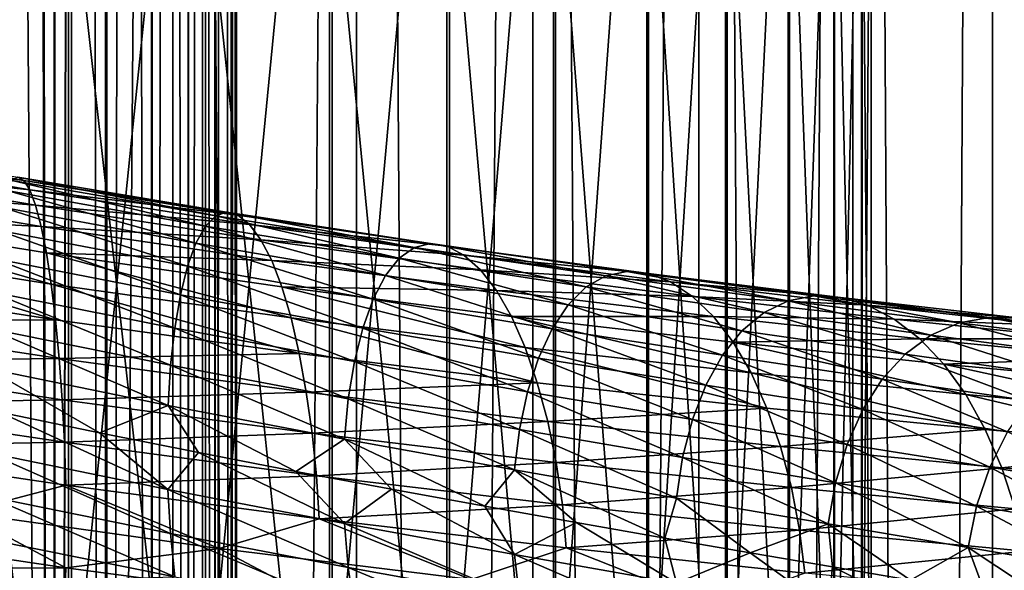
# Model space of a CAD drawing. Header units: metres. Extents: x -44 to 117, y -432 to 89.
# Tile 690 of 1056: x 1.79 to 9.55, y -167.34 to -163. Entities that reach past the tile are written whole.
import ezdxf

# ---------------------------------------------------------------- set-up
doc = ezdxf.new("R2010")
doc.units = ezdxf.units.M
doc.layers.add('solid_125568', color=7, linetype='CONTINUOUS')

msp = doc.modelspace()

# ---------------------------------------------------------------- linework, layer by layer
at = {"layer": 'solid_125568'}
for points in [[(2.474857, -15, 447.525116), (2.48031, -205, 447.530579), (2.063026, -205, 447.172638)], [(2.44949, -21, 447.5), (2.474857, -15, 447.525116), (2.063026, -205, 447.172638)], [(2.44949, -21, 452.5), (2.473318, -205, 452.47644), (2.474878, -15, 452.474854)], [(2.474878, -15, 452.474854), (2.473318, -205, 452.47644), (2.83059, -205, 452.058594)], [(2.474857, -15, 447.525116), (2.83155, -15, 447.942749), (2.48031, -205, 447.530579)], [(2.831564, -15, 452.057251), (2.474878, -15, 452.474854), (2.83059, -205, 452.058594)], [(2.83155, -15, 447.942749), (2.836399, -205, 447.949432), (2.48031, -205, 447.530579)], [(2.831564, -15, 452.057251), (2.83059, -205, 452.058594), (3.118023, -205, 451.589935)], [(2.83155, -15, 447.942749), (3.118521, -15, 448.411041), (2.836399, -205, 447.949432)], [(3.118528, -15, 451.588959), (2.831564, -15, 452.057251), (3.118023, -205, 451.589935)], [(3.118521, -15, 448.411041), (3.122506, -205, 448.418884), (2.836399, -205, 447.949432)], [(3.118528, -15, 451.588959), (3.118023, -205, 451.589935), (3.328528, -205, 451.082092)], [(3.118521, -15, 448.411041), (3.328702, -15, 448.918457), (3.122506, -205, 448.418884)], [(3.328704, -15, 451.081543), (3.118528, -15, 451.588959), (3.328528, -205, 451.082092)], [(3.328702, -15, 448.918457), (3.331574, -205, 448.927338), (3.122506, -205, 448.418884)], [(3.328704, -15, 451.081543), (3.328528, -205, 451.082092), (3.456909, -205, 450.547516)], [(3.328702, -15, 448.918457), (3.456913, -15, 449.452484), (3.331574, -205, 448.927338)], [(3.456913, -15, 450.547485), (3.328704, -15, 451.081543), (3.456909, -205, 450.547516)], [(3.456913, -15, 449.452484), (3.458443, -205, 449.46225), (3.331574, -205, 448.927338)], [(3.456913, -15, 450.547485), (3.456909, -205, 450.547516), (3.5, -205, 450)], [(3.456913, -15, 449.452484), (3.5, -15, 450), (3.458443, -205, 449.46225)], [(3.5, -15, 450), (3.456913, -15, 450.547485), (3.5, -205, 450)], [(3.5, -15, 450), (3.5, -205, 450), (3.458443, -205, 449.46225)], [(2.090868, -21.306822, 447.193176), (2.44949, -21, 447.5), (2.063026, -205, 447.172638)], [(2.44949, -21, 452.5), (2.090868, -21.30682, 452.806824), (2.473318, -205, 452.47644)], [(1.716967, -21.549931, 446.950073), (2.090868, -21.306822, 447.193176), (2.063026, -205, 447.172638)], [(2.090868, -21.30682, 452.806824), (1.716968, -21.549931, 453.049927), (2.055024, -205, 452.83316)], [(2.090868, -21.30682, 452.806824), (2.055024, -205, 452.83316), (2.473318, -205, 452.47644)], [(1.716968, -21.549931, 453.049927), (1.586027, -205, 453.120026), (2.055024, -205, 452.83316)], [(1.716967, -21.549931, 446.950073), (2.063026, -205, 447.172638), (1.594842, -205, 446.884491)], [(2.998006, -312.412567, 241.988663), (2.998006, -117.617592, 207.641052), (1.509208, -117.572006, 207.899582)], [(1.509208, -312.366974, 242.247192), (2.998006, -312.412567, 241.988663), (1.509208, -117.572006, 207.899582)], [(4.446262, -312.487854, 241.561676), (4.446262, -117.692879, 207.214066), (2.998006, -117.617592, 207.641052)], [(2.998006, -312.412567, 241.988663), (4.446262, -312.487854, 241.561676), (2.998006, -117.617592, 207.641052)], [(5.834389, -312.591827, 240.972), (5.834389, -117.79686, 206.62439), (4.446262, -117.692879, 207.214066)], [(4.446262, -312.487854, 241.561676), (5.834389, -312.591827, 240.972), (4.446262, -117.692879, 207.214066)], [(7.143617, -312.723083, 240.2276), (7.143617, -117.928116, 205.87999), (5.834389, -117.79686, 206.62439)], [(5.834389, -312.591827, 240.972), (7.143617, -312.723083, 240.2276), (5.834389, -117.79686, 206.62439)], [(8.356239, -312.879852, 239.338547), (8.356239, -118.084877, 204.990936), (7.143617, -117.928116, 205.87999)], [(7.143617, -312.723083, 240.2276), (8.356239, -312.879852, 239.338547), (7.143617, -117.928116, 205.87999)], [(9.455857, -313.059998, 238.316864), (9.455857, -118.26503, 203.969254), (8.356239, -118.084877, 204.990936)], [(8.356239, -312.879852, 239.338547), (9.455857, -313.059998, 238.316864), (8.356239, -118.084877, 204.990936)], [(10.427602, -313.261108, 237.176392), (10.427602, -118.466125, 202.828781), (9.455857, -118.26503, 203.969254)], [(9.455857, -313.059998, 238.316864), (10.427602, -313.261108, 237.176392), (9.455857, -118.26503, 203.969254)], [(9.455857, -316.158295, 220.745651), (9.455857, -121.363304, 186.398041), (10.427602, -121.162209, 187.538528)], [(10.427602, -315.957184, 221.886139), (9.455857, -316.158295, 220.745651), (10.427602, -121.162209, 187.538528)], [(8.356239, -316.33844, 219.723969), (8.356239, -121.543457, 185.376373), (9.455857, -121.363304, 186.398041)], [(9.455857, -316.158295, 220.745651), (8.356239, -316.33844, 219.723969), (9.455857, -121.363304, 186.398041)], [(7.143617, -316.495209, 218.83493), (7.143617, -121.700218, 184.48732), (8.356239, -121.543457, 185.376373)], [(8.356239, -316.33844, 219.723969), (7.143617, -316.495209, 218.83493), (8.356239, -121.543457, 185.376373)], [(5.834389, -316.626465, 218.09053), (5.834389, -121.831474, 183.74292), (7.143617, -121.700218, 184.48732)], [(7.143617, -316.495209, 218.83493), (5.834389, -316.626465, 218.09053), (7.143617, -121.700218, 184.48732)], [(4.446262, -316.730438, 217.500839), (4.446262, -121.935455, 183.153229), (5.834389, -121.831474, 183.74292)], [(5.834389, -316.626465, 218.09053), (4.446262, -316.730438, 217.500839), (5.834389, -121.831474, 183.74292)], [(2.998006, -316.805725, 217.073853), (2.998006, -122.010742, 182.726242), (4.446262, -121.935455, 183.153229)], [(4.446262, -316.730438, 217.500839), (2.998006, -316.805725, 217.073853), (4.446262, -121.935455, 183.153229)], [(1.509208, -316.851318, 216.815323), (1.509208, -122.056328, 182.467712), (2.998006, -122.010742, 182.726242)], [(2.998006, -316.805725, 217.073853), (1.509208, -316.851318, 216.815323), (2.998006, -122.010742, 182.726242)], [(1.109473, -158.134018, 950.17926), (1.109473, -168.532623, 952.038208), (2.201037, -158.180069, 949.96698)], [(1.109473, -168.532623, 952.038208), (2.201037, -168.567947, 951.823853), (2.201037, -158.180069, 949.96698)], [(2.201037, -158.180069, 949.96698), (2.201037, -168.567947, 951.823853), (3.254865, -158.255966, 949.617126)], [(2.201037, -168.567947, 951.823853), (3.254865, -168.62619, 951.470642), (3.254865, -158.255966, 949.617126)], [(3.254865, -158.255966, 949.617126), (3.254865, -168.62619, 951.470642), (4.252891, -158.360397, 949.135742)], [(3.254865, -168.62619, 951.470642), (4.252891, -168.706284, 950.984619), (4.252891, -158.360397, 949.135742)], [(4.252891, -158.360397, 949.135742), (4.252891, -168.706284, 950.984619), (5.178002, -158.491592, 948.531006)], [(4.252891, -168.706284, 950.984619), (5.178002, -168.806931, 950.374023), (5.178002, -158.491592, 948.531006)], [(5.178002, -158.491592, 948.531006), (5.178002, -168.806931, 950.374023), (6.01434, -158.647278, 947.813354)], [(5.178002, -168.806931, 950.374023), (6.01434, -168.926361, 949.649414), (6.01434, -158.647278, 947.813354)], [(6.01434, -158.647278, 947.813354), (6.01434, -168.926361, 949.649414), (6.747565, -158.824814, 946.994995)], [(6.01434, -168.926361, 949.649414), (6.747565, -169.062561, 948.823242), (6.747565, -158.824814, 946.994995)], [(6.747565, -158.824814, 946.994995), (6.747565, -169.062561, 948.823242), (7.365107, -159.021118, 946.090088)], [(6.747565, -169.062561, 948.823242), (7.365107, -169.21315, 947.909546), (7.365107, -159.021118, 946.090088)], [(7.365107, -159.021118, 946.090088), (7.365107, -169.21315, 947.909546), (7.856378, -159.232864, 945.114014)], [(7.365107, -169.21315, 947.909546), (7.856378, -169.375595, 946.924133), (7.856378, -159.232864, 945.114014)], [(7.856378, -159.232864, 945.114014), (7.856378, -169.375595, 946.924133), (8.212955, -159.45639, 944.083618)], [(7.856378, -169.375595, 946.924133), (8.212955, -169.547058, 945.883789), (8.212955, -159.45639, 944.083618)], [(8.212955, -159.45639, 944.083618), (8.212955, -169.547058, 945.883789), (8.428726, -159.687881, 943.016541)], [(8.212955, -169.547058, 945.883789), (8.428726, -169.724655, 944.806396), (8.428726, -159.687881, 943.016541)], [(8.428726, -159.687881, 943.016541), (8.428726, -169.724655, 944.806396), (8.499991, -159.92337, 941.93103)], [(8.499991, -159.92337, 941.93103), (8.499991, -169.905304, 943.710449), (8.425529, -160.158813, 940.845703)], [(8.428726, -169.724655, 944.806396), (8.499991, -169.905304, 943.710449), (8.499991, -159.92337, 941.93103)], [(8.425529, -160.158813, 940.845703), (8.425529, -170.085922, 942.614685), (8.206614, -160.390182, 939.779236)], [(8.499991, -169.905304, 943.710449), (8.425529, -170.085922, 942.614685), (8.425529, -160.158813, 940.845703)], [(8.206614, -160.390182, 939.779236), (8.206614, -170.263412, 941.537903), (7.847002, -160.613495, 938.749817)], [(8.425529, -170.085922, 942.614685), (8.206614, -170.263412, 941.537903), (8.206614, -160.390182, 939.779236)], [(7.847002, -160.613495, 938.749817), (7.847002, -170.434723, 940.498535), (7.352857, -160.824936, 937.775208)], [(8.206614, -170.263412, 941.537903), (7.847002, -170.434723, 940.498535), (7.847002, -160.613495, 938.749817)], [(7.352857, -160.824936, 937.775208), (7.352857, -170.596924, 939.514526), (6.732651, -161.020874, 936.872009)], [(7.847002, -170.434723, 940.498535), (7.352857, -170.596924, 939.514526), (7.352857, -160.824936, 937.775208)], [(6.732651, -161.020874, 936.872009), (6.732651, -170.747238, 938.6026), (5.997018, -161.197952, 936.055725)], [(7.352857, -170.596924, 939.514526), (6.732651, -170.747238, 938.6026), (6.732651, -161.020874, 936.872009)], [(5.997018, -161.197952, 936.055725), (5.997018, -170.883087, 937.778503), (5.158569, -161.353119, 935.340393)], [(6.732651, -170.747238, 938.6026), (5.997018, -170.883087, 937.778503), (5.997018, -161.197952, 936.055725)], [(5.158569, -161.353119, 935.340393), (5.158569, -171.002121, 937.056274), (4.231679, -161.483765, 934.738281)], [(5.997018, -170.883087, 937.778503), (5.158569, -171.002121, 937.056274), (5.158569, -161.353119, 935.340393)], [(4.231679, -161.483765, 934.738281), (4.231679, -171.102325, 936.448303), (3.232239, -161.58757, 934.259644)], [(5.158569, -171.002121, 937.056274), (4.231679, -171.102325, 936.448303), (4.231679, -161.483765, 934.738281)], [(3.232239, -161.58757, 934.259644), (3.232239, -171.181961, 935.965088), (2.177384, -161.662842, 933.912781)], [(4.231679, -171.102325, 936.448303), (3.232239, -171.181961, 935.965088), (3.232239, -161.58757, 934.259644)], [(2.177384, -161.662842, 933.912781), (2.177384, -171.239716, 935.614868), (1.085199, -161.708191, 933.703552)], [(3.232239, -171.181961, 935.965088), (2.177384, -171.239716, 935.614868), (2.177384, -161.662842, 933.912781)], [(2.177384, -171.239716, 935.614868), (1.085199, -171.27449, 935.403625), (1.085199, -161.708191, 933.703552)], [(0.115402, -163.96167, 928.898865), (1.823563, -164.26857, 929.062195), (0.118338, -164.037521, 928.493225)], [(1.777446, -164.242859, 929.469238), (1.823563, -164.26857, 929.062195), (0.115402, -163.96167, 928.898865)], [(0.118338, -164.037521, 928.493225), (1.87045, -164.343201, 928.659058), (0.121507, -164.160095, 928.100891)], [(1.823563, -164.26857, 929.062195), (1.87045, -164.343201, 928.659058), (0.118338, -164.037521, 928.493225)], [(0.121507, -164.160095, 928.100891), (1.917064, -164.4646, 928.269104), (0.124447, -164.327087, 927.731262)], [(1.87045, -164.343201, 928.659058), (1.917064, -164.4646, 928.269104), (0.121507, -164.160095, 928.100891)], [(1.690505, -164.346649, 930.257263), (3.254993, -164.627731, 930.577087), (1.732825, -164.268188, 929.870728)], [(1.732825, -164.268188, 929.870728), (3.336124, -164.547165, 930.197144), (1.777446, -164.242859, 929.469238)], [(3.254993, -164.627731, 930.577087), (3.336124, -164.547165, 930.197144), (1.732825, -164.268188, 929.870728)], [(1.777446, -164.242859, 929.469238), (3.422115, -164.519714, 929.802551), (1.823563, -164.26857, 929.062195)], [(3.336124, -164.547165, 930.197144), (3.422115, -164.519714, 929.802551), (1.777446, -164.242859, 929.469238)], [(1.823563, -164.26857, 929.062195), (3.51114, -164.54332, 929.402527), (1.87045, -164.343201, 928.659058)], [(3.422115, -164.519714, 929.802551), (3.51114, -164.54332, 929.402527), (1.823563, -164.26857, 929.062195)], [(0.124447, -164.327087, 927.731262), (1.961915, -164.630524, 927.901733), (0.126658, -164.536255, 927.393738)], [(1.917064, -164.4646, 928.269104), (1.961915, -164.630524, 927.901733), (0.124447, -164.327087, 927.731262)], [(1.65165, -164.479004, 930.620056), (3.180812, -164.762054, 930.933716), (1.690505, -164.346649, 930.257263)], [(3.180812, -164.762054, 930.933716), (3.254993, -164.627731, 930.577087), (1.690505, -164.346649, 930.257263)], [(1.87045, -164.343201, 928.659058), (3.601449, -164.615891, 929.00647), (1.917064, -164.4646, 928.269104)], [(3.51114, -164.54332, 929.402527), (3.601449, -164.615891, 929.00647), (1.87045, -164.343201, 928.659058)], [(1.917064, -164.4646, 928.269104), (3.690981, -164.735352, 928.623474), (1.961915, -164.630524, 927.901733)], [(3.601449, -164.615891, 929.00647), (3.690981, -164.735352, 928.623474), (1.917064, -164.4646, 928.269104)], [(0.126658, -164.536255, 927.393738), (2.040859, -165.086243, 927.270935), (0.128195, -164.784546, 927.096863)], [(0.126658, -164.536255, 927.393738), (2.003477, -164.83873, 927.566223), (2.040859, -165.086243, 927.270935)], [(1.961915, -164.630524, 927.901733), (2.003477, -164.83873, 927.566223), (0.126658, -164.536255, 927.393738)], [(1.617272, -164.660355, 930.952515), (3.115174, -164.945267, 931.260681), (1.65165, -164.479004, 930.620056)], [(3.115174, -164.945267, 931.260681), (3.180812, -164.762054, 930.933716), (1.65165, -164.479004, 930.620056)], [(3.336124, -164.547165, 930.197144), (4.901402, -164.797165, 930.689209), (3.422115, -164.519714, 929.802551)], [(3.422115, -164.519714, 929.802551), (5.027782, -164.766754, 930.305786), (3.51114, -164.54332, 929.402527)], [(4.901402, -164.797165, 930.689209), (5.027782, -164.766754, 930.305786), (3.422115, -164.519714, 929.802551)], [(3.51114, -164.54332, 929.402527), (5.1587, -164.787399, 929.917297), (3.601449, -164.615891, 929.00647)], [(5.027782, -164.766754, 930.305786), (5.1587, -164.787399, 929.917297), (3.51114, -164.54332, 929.402527)], [(3.254993, -164.627731, 930.577087), (4.782385, -164.88063, 931.058594), (3.336124, -164.547165, 930.197144)], [(4.782385, -164.88063, 931.058594), (4.901402, -164.797165, 930.689209), (3.336124, -164.547165, 930.197144)], [(3.601449, -164.615891, 929.00647), (5.291403, -164.857132, 929.532776), (3.690981, -164.735352, 928.623474)], [(5.1587, -164.787399, 929.917297), (5.291403, -164.857132, 929.532776), (3.601449, -164.615891, 929.00647)], [(1.588139, -164.884491, 931.248718), (3.059352, -165.171097, 931.552063), (1.617272, -164.660355, 930.952515)], [(3.059352, -165.171097, 931.552063), (3.115174, -164.945267, 931.260681), (1.617272, -164.660355, 930.952515)], [(1.961915, -164.630524, 927.901733), (3.777237, -164.899506, 928.262695), (2.003477, -164.83873, 927.566223)], [(3.690981, -164.735352, 928.623474), (3.777237, -164.899506, 928.262695), (1.961915, -164.630524, 927.901733)], [(3.180812, -164.762054, 930.933716), (4.673723, -165.017761, 931.405457), (3.254993, -164.627731, 930.577087)], [(4.673723, -165.017761, 931.405457), (4.782385, -164.88063, 931.058594), (3.254993, -164.627731, 930.577087)], [(3.115174, -164.945267, 931.260681), (4.577573, -165.203568, 931.723694), (3.180812, -164.762054, 930.933716)], [(4.577573, -165.203568, 931.723694), (4.673723, -165.017761, 931.405457), (3.180812, -164.762054, 930.933716)], [(3.690981, -164.735352, 928.623474), (5.422833, -164.973907, 929.161194), (3.777237, -164.899506, 928.262695)], [(5.291403, -164.857132, 929.532776), (5.422833, -164.973907, 929.161194), (3.690981, -164.735352, 928.623474)], [(4.901402, -164.797165, 930.689209), (6.410474, -165.019699, 931.34375), (5.027782, -164.766754, 930.305786)], [(5.027782, -164.766754, 930.305786), (6.575796, -164.985519, 930.975647), (5.1587, -164.787399, 929.917297)], [(6.410474, -165.019699, 931.34375), (6.575796, -164.985519, 930.975647), (5.027782, -164.766754, 930.305786)], [(0.128195, -164.784546, 927.096863), (2.07392, -165.366623, 927.020508), (0.129522, -165.065552, 926.845032)], [(0.128195, -164.784546, 927.096863), (2.040859, -165.086243, 927.270935), (2.07392, -165.366623, 927.020508)], [(2.003477, -164.83873, 927.566223), (3.930485, -165.352448, 927.643372), (2.040859, -165.086243, 927.270935)], [(2.003477, -164.83873, 927.566223), (3.85768, -165.106201, 927.933228), (3.930485, -165.352448, 927.643372)], [(3.777237, -164.899506, 928.262695), (3.85768, -165.106201, 927.933228), (2.003477, -164.83873, 927.566223)], [(4.782385, -164.88063, 931.058594), (6.254937, -165.106873, 931.698608), (4.901402, -164.797165, 930.689209)], [(6.254937, -165.106873, 931.698608), (6.410474, -165.019699, 931.34375), (4.901402, -164.797165, 930.689209)], [(5.1587, -164.787399, 929.917297), (6.747106, -165.002441, 930.602966), (5.291403, -164.857132, 929.532776)], [(6.575796, -164.985519, 930.975647), (6.747106, -165.002441, 930.602966), (5.1587, -164.787399, 929.917297)], [(5.291403, -164.857132, 929.532776), (6.920679, -165.068558, 930.234436), (5.422833, -164.973907, 929.161194)], [(6.747106, -165.002441, 930.602966), (6.920679, -165.068558, 930.234436), (5.291403, -164.857132, 929.532776)], [(1.56475, -165.145111, 931.502441), (3.014354, -165.433197, 931.801819), (1.588139, -164.884491, 931.248718)], [(3.014354, -165.433197, 931.801819), (3.059352, -165.171097, 931.552063), (1.588139, -164.884491, 931.248718)], [(3.777237, -164.899506, 928.262695), (5.54951, -165.135635, 928.81134), (3.85768, -165.106201, 927.933228)], [(5.422833, -164.973907, 929.161194), (5.54951, -165.135635, 928.81134), (3.777237, -164.899506, 928.262695)], [(4.673723, -165.017761, 931.405457), (6.113039, -165.247528, 932.032166), (4.782385, -164.88063, 931.058594)], [(6.113039, -165.247528, 932.032166), (6.254937, -165.106873, 931.698608), (4.782385, -164.88063, 931.058594)], [(3.059352, -165.171097, 931.552063), (4.495697, -165.431763, 932.007507), (3.115174, -164.945267, 931.260681)], [(4.495697, -165.431763, 932.007507), (4.577573, -165.203568, 931.723694), (3.115174, -164.945267, 931.260681)], [(5.422833, -164.973907, 929.161194), (7.0925, -165.181961, 929.878662), (5.54951, -165.135635, 928.81134)], [(6.920679, -165.068558, 930.234436), (7.0925, -165.181961, 929.878662), (5.422833, -164.973907, 929.161194)], [(6.410474, -165.019699, 931.34375), (7.846744, -165.21698, 932.153076), (6.575796, -164.985519, 930.975647)], [(6.575796, -164.985519, 930.975647), (8.049129, -165.178299, 931.804321), (6.747106, -165.002441, 930.602966)], [(7.846744, -165.21698, 932.153076), (8.049129, -165.178299, 931.804321), (6.575796, -164.985519, 930.975647)], [(6.747106, -165.002441, 930.602966), (8.258884, -165.190765, 931.45166), (6.920679, -165.068558, 930.234436)], [(8.049129, -165.178299, 931.804321), (8.258884, -165.190765, 931.45166), (6.747106, -165.002441, 930.602966)], [(0.129522, -165.065552, 926.845032), (2.07392, -165.366623, 927.020508), (0.130957, -165.371979, 926.641846)], [(2.040859, -165.086243, 927.270935), (3.994908, -165.631866, 927.397583), (2.07392, -165.366623, 927.020508)], [(2.040859, -165.086243, 927.270935), (3.930485, -165.352448, 927.643372), (3.994908, -165.631866, 927.397583)], [(4.577573, -165.203568, 931.723694), (5.98748, -165.436676, 932.338501), (4.673723, -165.017761, 931.405457)], [(5.98748, -165.436676, 932.338501), (6.113039, -165.247528, 932.032166), (4.673723, -165.017761, 931.405457)], [(6.254937, -165.106873, 931.698608), (7.656451, -165.308594, 932.489624), (6.410474, -165.019699, 931.34375)], [(7.656451, -165.308594, 932.489624), (7.846744, -165.21698, 932.153076), (6.410474, -165.019699, 931.34375)], [(6.920679, -165.068558, 930.234436), (8.471357, -165.252594, 931.103271), (7.0925, -165.181961, 929.878662)], [(8.258884, -165.190765, 931.45166), (8.471357, -165.252594, 931.103271), (6.920679, -165.068558, 930.234436)], [(1.547538, -165.435913, 931.707642), (2.981122, -165.725235, 932.003906), (1.56475, -165.145111, 931.502441)], [(2.981122, -165.725235, 932.003906), (3.014354, -165.433197, 931.801819), (1.56475, -165.145111, 931.502441)], [(3.85768, -165.106201, 927.933228), (5.775316, -165.584839, 928.211243), (3.930485, -165.352448, 927.643372)], [(3.85768, -165.106201, 927.933228), (5.667918, -165.340256, 928.492004), (5.775316, -165.584839, 928.211243)], [(5.54951, -165.135635, 928.81134), (5.667918, -165.340256, 928.492004), (3.85768, -165.106201, 927.933228)], [(5.54951, -165.135635, 928.81134), (7.258146, -165.340652, 929.543945), (5.667918, -165.340256, 928.492004)], [(7.0925, -165.181961, 929.878662), (7.258146, -165.340652, 929.543945), (5.54951, -165.135635, 928.81134)], [(6.113039, -165.247528, 932.032166), (7.482929, -165.453506, 932.806458), (6.254937, -165.106873, 931.698608)], [(7.482929, -165.453506, 932.806458), (7.656451, -165.308594, 932.489624), (6.254937, -165.106873, 931.698608)], [(3.014354, -165.433197, 931.801819), (4.429603, -165.695953, 932.251099), (3.059352, -165.171097, 931.552063)], [(4.429603, -165.695953, 932.251099), (4.495697, -165.431763, 932.007507), (3.059352, -165.171097, 931.552063)], [(4.495697, -165.431763, 932.007507), (5.88049, -165.667892, 932.612122), (4.577573, -165.203568, 931.723694)], [(5.88049, -165.667892, 932.612122), (5.98748, -165.436676, 932.338501), (4.577573, -165.203568, 931.723694)], [(7.0925, -165.181961, 929.878662), (8.681618, -165.361984, 930.767395), (7.258146, -165.340652, 929.543945)], [(8.471357, -165.252594, 931.103271), (8.681618, -165.361984, 930.767395), (7.0925, -165.181961, 929.878662)], [(7.656451, -165.308594, 932.489624), (8.971284, -165.488205, 933.422668), (7.846744, -165.21698, 932.153076)], [(7.846744, -165.21698, 932.153076), (9.194177, -165.391495, 933.10791), (8.049129, -165.178299, 931.804321)], [(8.971284, -165.488205, 933.422668), (9.194177, -165.391495, 933.10791), (7.846744, -165.21698, 932.153076)], [(8.049129, -165.178299, 931.804321), (9.431334, -165.347641, 932.782227), (8.258884, -165.190765, 931.45166)], [(9.194177, -165.391495, 933.10791), (9.431334, -165.347641, 932.782227), (8.049129, -165.178299, 931.804321)], [(8.258884, -165.190765, 931.45166), (9.677161, -165.35498, 932.45343), (8.471357, -165.252594, 931.103271)], [(9.431334, -165.347641, 932.782227), (9.677161, -165.35498, 932.45343), (8.258884, -165.190765, 931.45166)], [(5.98748, -165.436676, 932.338501), (7.329386, -165.646622, 933.0979), (6.113039, -165.247528, 932.032166)], [(7.329386, -165.646622, 933.0979), (7.482929, -165.453506, 932.806458), (6.113039, -165.247528, 932.032166)], [(7.482929, -165.453506, 932.806458), (8.768102, -165.638, 933.719543), (7.656451, -165.308594, 932.489624)], [(8.768102, -165.638, 933.719543), (8.971284, -165.488205, 933.422668), (7.656451, -165.308594, 932.489624)], [(8.471357, -165.252594, 931.103271), (9.926128, -165.411896, 932.129272), (8.681618, -165.361984, 930.767395)], [(9.677161, -165.35498, 932.45343), (9.926128, -165.411896, 932.129272), (8.471357, -165.252594, 931.103271)], [(2.07392, -165.366623, 927.020508), (2.102463, -165.672562, 926.818359), (0.130957, -165.371979, 926.641846)], [(0.130957, -165.371979, 926.641846), (2.102463, -165.672562, 926.818359), (0.132432, -165.696426, 926.490723)], [(2.07392, -165.366623, 927.020508), (3.994908, -165.631866, 927.397583), (2.102463, -165.672562, 926.818359)], [(3.930485, -165.352448, 927.643372), (5.870367, -165.862991, 927.97345), (3.994908, -165.631866, 927.397583)], [(3.930485, -165.352448, 927.643372), (5.775316, -165.584839, 928.211243), (5.870367, -165.862991, 927.97345)], [(5.667918, -165.340256, 928.492004), (7.55392, -165.785172, 928.970764), (5.775316, -165.584839, 928.211243)], [(5.667918, -165.340256, 928.492004), (7.41316, -165.542664, 929.23877), (7.55392, -165.785172, 928.970764)], [(7.258146, -165.340652, 929.543945), (7.41316, -165.542664, 929.23877), (5.667918, -165.340256, 928.492004)], [(7.258146, -165.340652, 929.543945), (8.884352, -165.517059, 930.451904), (7.41316, -165.542664, 929.23877)], [(8.681618, -165.361984, 930.767395), (8.884352, -165.517059, 930.451904), (7.258146, -165.340652, 929.543945)], [(8.681618, -165.361984, 930.767395), (10.172447, -165.516693, 931.817261), (8.884352, -165.517059, 930.451904)], [(9.926128, -165.411896, 932.129272), (10.172447, -165.516693, 931.817261), (8.681618, -165.361984, 930.767395)], [(8.971284, -165.488205, 933.422668), (10.183796, -165.648102, 934.488647), (9.194177, -165.391495, 933.10791)], [(9.194177, -165.391495, 933.10791), (10.436749, -165.545715, 934.198975), (9.431334, -165.347641, 932.782227)], [(10.183796, -165.648102, 934.488647), (10.436749, -165.545715, 934.198975), (9.194177, -165.391495, 933.10791)], [(9.431334, -165.347641, 932.782227), (10.705974, -165.496078, 933.899963), (9.677161, -165.35498, 932.45343)], [(10.436749, -165.545715, 934.198975), (10.705974, -165.496078, 933.899963), (9.431334, -165.347641, 932.782227)], [(1.536941, -165.750565, 931.858215), (2.96061, -166.040878, 932.152344), (1.547538, -165.435913, 931.707642)], [(2.96061, -166.040878, 932.152344), (2.981122, -165.725235, 932.003906), (1.547538, -165.435913, 931.707642)], [(2.981122, -165.725235, 932.003906), (4.380733, -165.989792, 932.448486), (3.014354, -165.433197, 931.801819)], [(4.380733, -165.989792, 932.448486), (4.429603, -165.695953, 932.251099), (3.014354, -165.433197, 931.801819)], [(4.429603, -165.695953, 932.251099), (5.794056, -165.934784, 932.84729), (4.495697, -165.431763, 932.007507)], [(5.794056, -165.934784, 932.84729), (5.88049, -165.667892, 932.612122), (4.495697, -165.431763, 932.007507)], [(5.88049, -165.667892, 932.612122), (7.198496, -165.8815, 933.358765), (5.98748, -165.436676, 932.338501)], [(7.198496, -165.8815, 933.358765), (7.329386, -165.646622, 933.0979), (5.98748, -165.436676, 932.338501)], [(7.329386, -165.646622, 933.0979), (8.588313, -165.835709, 933.993286), (7.482929, -165.453506, 932.806458)], [(8.588313, -165.835709, 933.993286), (8.768102, -165.638, 933.719543), (7.482929, -165.453506, 932.806458)], [(8.884352, -165.517059, 930.451904), (9.074211, -165.716003, 930.164612), (7.41316, -165.542664, 929.23877)], [(7.41316, -165.542664, 929.23877), (9.246734, -165.956085, 929.912842), (7.55392, -165.785172, 928.970764)], [(7.41316, -165.542664, 929.23877), (9.074211, -165.716003, 930.164612), (9.246734, -165.956085, 929.912842)], [(8.768102, -165.638, 933.719543), (9.953273, -165.803375, 934.762634), (8.971284, -165.488205, 933.422668)], [(10.172447, -165.516693, 931.817261), (10.409973, -165.667664, 931.524719), (8.884352, -165.517059, 930.451904)], [(8.884352, -165.517059, 930.451904), (10.409973, -165.667664, 931.524719), (9.074211, -165.716003, 930.164612)], [(9.953273, -165.803375, 934.762634), (10.183796, -165.648102, 934.488647), (8.971284, -165.488205, 933.422668)], [(3.994908, -165.631866, 927.397583), (4.050237, -165.937134, 927.199402), (2.102463, -165.672562, 926.818359)], [(3.994908, -165.631866, 927.397583), (5.870367, -165.862991, 927.97345), (4.050237, -165.937134, 927.199402)], [(5.775316, -165.584839, 928.211243), (7.678509, -166.061798, 928.744202), (5.870367, -165.862991, 927.97345)], [(5.775316, -165.584839, 928.211243), (7.55392, -165.785172, 928.970764), (7.678509, -166.061798, 928.744202)], [(2.102463, -165.672562, 926.818359), (2.125905, -165.996689, 926.66803), (0.132432, -165.696426, 926.490723)], [(0.132432, -165.696426, 926.490723), (2.125905, -165.996689, 926.66803), (0.133748, -166.031509, 926.395264)], [(2.102463, -165.672562, 926.818359), (4.050237, -165.937134, 927.199402), (2.125905, -165.996689, 926.66803)], [(4.380733, -165.989792, 932.448486), (5.730107, -166.230927, 933.03833), (4.429603, -165.695953, 932.251099)], [(5.730107, -166.230927, 933.03833), (5.794056, -165.934784, 932.84729), (4.429603, -165.695953, 932.251099)], [(5.794056, -165.934784, 932.84729), (7.092705, -166.151642, 933.583496), (5.88049, -165.667892, 932.612122)], [(7.092705, -166.151642, 933.583496), (7.198496, -165.8815, 933.358765), (5.88049, -165.667892, 932.612122)], [(7.198496, -165.8815, 933.358765), (8.435004, -166.074799, 934.238953), (7.329386, -165.646622, 933.0979)], [(8.435004, -166.074799, 934.238953), (8.588313, -165.835709, 933.993286), (7.329386, -165.646622, 933.0979)], [(8.588313, -165.835709, 933.993286), (9.749288, -166.006226, 935.016052), (8.768102, -165.638, 933.719543)], [(9.749288, -166.006226, 935.016052), (9.953273, -165.803375, 934.762634), (8.768102, -165.638, 933.719543)], [(10.409973, -165.667664, 931.524719), (10.632529, -165.863113, 931.258911), (9.074211, -165.716003, 930.164612)], [(2.42182, -166.257843, 932.111816), (2.96061, -166.040878, 932.152344), (1.536941, -165.750565, 931.858215)], [(1.633255, -166.094696, 931.962097), (2.42182, -166.257843, 932.111816), (1.536941, -165.750565, 931.858215)], [(2.96061, -166.040878, 932.152344), (4.350537, -166.30687, 932.593811), (2.981122, -165.725235, 932.003906)], [(4.350537, -166.30687, 932.593811), (4.380733, -165.989792, 932.448486), (2.981122, -165.725235, 932.003906)], [(7.55392, -165.785172, 928.970764), (9.399445, -166.230927, 929.700623), (7.678509, -166.061798, 928.744202)], [(7.55392, -165.785172, 928.970764), (9.246734, -165.956085, 929.912842), (9.399445, -166.230927, 929.700623)], [(9.074211, -165.716003, 930.164612), (10.834861, -166.100449, 931.026611), (9.246734, -165.956085, 929.912842)], [(9.074211, -165.716003, 930.164612), (10.632529, -165.863113, 931.258911), (10.834861, -166.100449, 931.026611)], [(5.870367, -165.862991, 927.97345), (5.951851, -166.167419, 927.782043), (4.050237, -165.937134, 927.199402)], [(5.870367, -165.862991, 927.97345), (7.678509, -166.061798, 928.744202), (5.951851, -166.167419, 927.782043)], [(8.435004, -166.074799, 934.238953), (9.57531, -166.250031, 935.244263), (8.588313, -165.835709, 933.993286)], [(9.57531, -166.250031, 935.244263), (9.749288, -166.006226, 935.016052), (8.588313, -165.835709, 933.993286)], [(4.050237, -165.937134, 927.199402), (4.09538, -166.260895, 927.052185), (2.125905, -165.996689, 926.66803)], [(4.050237, -165.937134, 927.199402), (5.951851, -166.167419, 927.782043), (4.09538, -166.260895, 927.052185)], [(5.730107, -166.230927, 933.03833), (7.014403, -166.450562, 933.766724), (5.794056, -165.934784, 932.84729)], [(7.014403, -166.450562, 933.766724), (7.092705, -166.151642, 933.583496), (5.794056, -165.934784, 932.84729)], [(7.092705, -166.151642, 933.583496), (8.311054, -166.348709, 934.451355), (7.198496, -165.8815, 933.358765)], [(8.311054, -166.348709, 934.451355), (8.435004, -166.074799, 934.238953), (7.198496, -165.8815, 933.358765)], [(2.125905, -165.996689, 926.66803), (2.143531, -166.331635, 926.572937), (0.133748, -166.031509, 926.395264)], [(2.125905, -165.996689, 926.66803), (4.09538, -166.260895, 927.052185), (2.143531, -166.331635, 926.572937)], [(4.350537, -166.30687, 932.593811), (5.690575, -166.549866, 933.179626), (4.380733, -165.989792, 932.448486)], [(5.690575, -166.549866, 933.179626), (5.730107, -166.230927, 933.03833), (4.380733, -165.989792, 932.448486)], [(9.246734, -165.956085, 929.912842), (11.013965, -166.373291, 930.831543), (9.399445, -166.230927, 929.700623)], [(9.246734, -165.956085, 929.912842), (10.834861, -166.100449, 931.026611), (11.013965, -166.373291, 930.831543)], [(0.133748, -166.031509, 926.395264), (2.143531, -166.331635, 926.572937), (0.134698, -166.369843, 926.358826)], [(1.536521, -166.411621, 931.971375), (2.96031, -166.703079, 932.264404), (1.633255, -166.094696, 931.962097)], [(2.96031, -166.703079, 932.264404), (2.42182, -166.257843, 932.111816), (1.633255, -166.094696, 931.962097)], [(2.42182, -166.257843, 932.111816), (3.201498, -166.413422, 932.306641), (2.96061, -166.040878, 932.152344)], [(3.968781, -166.561493, 932.545898), (4.350537, -166.30687, 932.593811), (2.96061, -166.040878, 932.152344)], [(3.201498, -166.413422, 932.306641), (3.968781, -166.561493, 932.545898), (2.96061, -166.040878, 932.152344)], [(7.678509, -166.061798, 928.744202), (7.785213, -166.365219, 928.562317), (5.951851, -166.167419, 927.782043)], [(7.678509, -166.061798, 928.744202), (9.399445, -166.230927, 929.700623), (7.785213, -166.365219, 928.562317)], [(8.311054, -166.348709, 934.451355), (9.434614, -166.528152, 935.442505), (8.435004, -166.074799, 934.238953)], [(9.434614, -166.528152, 935.442505), (9.57531, -166.250031, 935.244263), (8.435004, -166.074799, 934.238953)], [(5.951851, -166.167419, 927.782043), (6.018181, -166.490738, 927.640259), (4.09538, -166.260895, 927.052185)], [(5.951851, -166.167419, 927.782043), (7.785213, -166.365219, 928.562317), (6.018181, -166.490738, 927.640259)], [(7.014403, -166.450562, 933.766724), (8.219286, -166.650848, 934.625366), (7.092705, -166.151642, 933.583496)], [(8.219286, -166.650848, 934.625366), (8.311054, -166.348709, 934.451355), (7.092705, -166.151642, 933.583496)], [(5.690575, -166.549866, 933.179626), (6.965984, -166.771759, 933.903015), (5.730107, -166.230927, 933.03833)], [(6.965984, -166.771759, 933.903015), (7.014403, -166.450562, 933.766724), (5.730107, -166.230927, 933.03833)], [(9.399445, -166.230927, 929.700623), (9.530157, -166.533218, 929.530945), (7.785213, -166.365219, 928.562317)], [(9.399445, -166.230927, 929.700623), (11.013965, -166.373291, 930.831543), (9.530157, -166.533218, 929.530945)], [(9.434614, -166.528152, 935.442505), (10.45014, -166.692322, 936.547058), (9.57531, -166.250031, 935.244263)], [(4.09538, -166.260895, 927.052185), (4.129119, -166.595749, 926.959351), (2.143531, -166.331635, 926.572937)], [(2.96031, -166.703079, 932.264404), (3.201498, -166.413422, 932.306641), (2.42182, -166.257843, 932.111816)], [(3.968781, -166.561493, 932.545898), (4.721022, -166.702316, 932.829102), (4.350537, -166.30687, 932.593811)], [(4.09538, -166.260895, 927.052185), (6.018181, -166.490738, 927.640259), (4.129119, -166.595749, 926.959351)], [(5.457204, -166.836441, 933.156006), (5.690575, -166.549866, 933.179626), (4.350537, -166.30687, 932.593811)], [(4.721022, -166.702316, 932.829102), (5.457204, -166.836441, 933.156006), (4.350537, -166.30687, 932.593811)], [(2.143531, -166.331635, 926.572937), (2.154624, -166.669998, 926.53656), (0.134698, -166.369843, 926.358826)], [(0.134698, -166.369843, 926.358826), (2.154624, -166.669998, 926.53656), (1.335132, -166.886307, 926.464478)], [(2.143531, -166.331635, 926.572937), (4.129119, -166.595749, 926.959351), (2.154624, -166.669998, 926.53656)], [(7.785213, -166.365219, 928.562317), (7.87197, -166.68808, 928.428223), (6.018181, -166.490738, 927.640259)], [(7.785213, -166.365219, 928.562317), (9.530157, -166.533218, 929.530945), (7.87197, -166.68808, 928.428223)], [(8.219286, -166.650848, 934.625366), (9.330425, -166.833939, 935.605835), (8.311054, -166.348709, 934.451355)], [(9.330425, -166.833939, 935.605835), (9.434614, -166.528152, 935.442505), (8.311054, -166.348709, 934.451355)], [(11.013965, -166.373291, 930.831543), (11.167207, -166.674332, 930.676575), (9.530157, -166.533218, 929.530945)], [(2.981034, -167.050034, 932.228333), (2.96031, -166.703079, 932.264404), (1.536521, -166.411621, 931.971375)], [(1.547227, -166.758484, 931.934143), (2.981034, -167.050034, 932.228333), (1.536521, -166.411621, 931.971375)], [(2.96031, -166.703079, 932.264404), (4.35036, -166.970795, 932.704895), (3.201498, -166.413422, 932.306641)], [(4.35036, -166.970795, 932.704895), (3.968781, -166.561493, 932.545898), (3.201498, -166.413422, 932.306641)], [(6.965984, -166.771759, 933.903015), (8.162528, -166.974686, 934.755737), (7.014403, -166.450562, 933.766724)], [(8.162528, -166.974686, 934.755737), (8.219286, -166.650848, 934.625366), (7.014403, -166.450562, 933.766724)], [(4.35036, -166.970795, 932.704895), (4.721022, -166.702316, 932.829102), (3.968781, -166.561493, 932.545898)], [(6.018181, -166.490738, 927.640259), (6.067647, -166.825592, 927.551331), (4.129119, -166.595749, 926.959351)], [(5.457204, -166.836441, 933.156006), (6.176252, -166.964432, 933.526062), (5.690575, -166.549866, 933.179626)], [(6.874791, -167.086487, 933.937744), (6.965984, -166.771759, 933.903015), (5.690575, -166.549866, 933.179626)], [(6.176252, -166.964432, 933.526062), (6.874791, -167.086487, 933.937744), (5.690575, -166.549866, 933.179626)], [(6.018181, -166.490738, 927.640259), (7.87197, -166.68808, 928.428223), (6.067647, -166.825592, 927.551331)], [(9.530157, -166.533218, 929.530945), (9.636355, -166.855576, 929.406677), (7.87197, -166.68808, 928.428223)], [(9.330425, -166.833939, 935.605835), (10.334725, -167.002106, 936.698608), (9.434614, -166.528152, 935.442505)], [(10.334725, -167.002106, 936.698608), (10.45014, -166.692322, 936.547058), (9.434614, -166.528152, 935.442505)], [(9.530157, -166.533218, 929.530945), (11.167207, -166.674332, 930.676575), (9.636355, -166.855576, 929.406677)], [(4.129119, -166.595749, 926.959351), (4.150229, -166.934357, 926.924133), (2.154624, -166.669998, 926.53656)], [(4.129119, -166.595749, 926.959351), (6.067647, -166.825592, 927.551331), (4.150229, -166.934357, 926.924133)], [(2.154624, -166.669998, 926.53656), (3.364232, -167.167694, 926.770325), (1.335132, -166.886307, 926.464478)], [(2.154624, -166.669998, 926.53656), (4.150229, -166.934357, 926.924133), (3.364232, -167.167694, 926.770325)], [(4.380868, -167.317932, 932.670959), (4.35036, -166.970795, 932.704895), (2.96031, -166.703079, 932.264404)], [(2.981034, -167.050034, 932.228333), (4.380868, -167.317932, 932.670959), (2.96031, -166.703079, 932.264404)], [(4.35036, -166.970795, 932.704895), (5.690524, -167.21608, 933.289856), (4.721022, -166.702316, 932.829102)], [(5.690524, -167.21608, 933.289856), (5.457204, -166.836441, 933.156006), (4.721022, -166.702316, 932.829102)], [(7.87197, -166.68808, 928.428223), (7.936597, -167.02301, 928.34491), (6.067647, -166.825592, 927.551331)], [(7.87197, -166.68808, 928.428223), (9.636355, -166.855576, 929.406677), (7.936597, -167.02301, 928.34491)], [(8.162528, -166.974686, 934.755737), (9.265977, -167.160751, 935.729553), (8.219286, -166.650848, 934.625366)], [(9.265977, -167.160751, 935.729553), (9.330425, -166.833939, 935.605835), (8.219286, -166.650848, 934.625366)], [(3.014747, -167.392487, 932.133911), (2.981034, -167.050034, 932.228333), (1.547227, -166.758484, 931.934143)], [(1.564833, -167.101151, 931.837585), (3.014747, -167.392487, 932.133911), (1.547227, -166.758484, 931.934143)], [(6.874791, -167.086487, 933.937744), (7.548635, -167.202621, 934.388611), (6.965984, -166.771759, 933.903015)], [(7.548635, -167.202621, 934.388611), (8.162528, -166.974686, 934.755737), (6.965984, -166.771759, 933.903015)], [(6.067647, -166.825592, 927.551331), (6.098534, -167.164612, 927.518433), (4.150229, -166.934357, 926.924133)], [(5.690524, -167.21608, 933.289856), (6.176252, -166.964432, 933.526062), (5.457204, -166.836441, 933.156006)], [(6.067647, -166.825592, 927.551331), (7.936597, -167.02301, 928.34491), (6.098534, -167.164612, 927.518433)], [(9.636355, -166.855576, 929.406677), (9.715408, -167.190674, 929.330566), (7.936597, -167.02301, 928.34491)], [(9.265977, -167.160751, 935.729553), (10.263324, -167.332199, 936.814819), (9.330425, -166.833939, 935.605835)], [(10.263324, -167.332199, 936.814819), (10.334725, -167.002106, 936.698608), (9.330425, -166.833939, 935.605835)], [(0.134393, -167.020615, 926.471497), (1.335132, -166.886307, 926.464478), (2.154431, -167.321396, 926.648132)], [(2.154431, -167.321396, 926.648132), (1.335132, -166.886307, 926.464478), (3.364232, -167.167694, 926.770325)], [(4.150229, -166.934357, 926.924133), (5.348263, -167.413254, 927.286194), (3.364232, -167.167694, 926.770325)], [(4.150229, -166.934357, 926.924133), (6.098534, -167.164612, 927.518433), (5.348263, -167.413254, 927.286194)], [(0.134393, -167.020615, 926.471497), (2.154431, -167.321396, 926.648132), (0.133724, -167.326813, 926.619568)], [(5.730464, -167.563522, 933.259155), (5.690524, -167.21608, 933.289856), (4.35036, -166.970795, 932.704895)], [(4.380868, -167.317932, 932.670959), (5.730464, -167.563522, 933.259155), (4.35036, -166.970795, 932.704895)], [(5.690524, -167.21608, 933.289856), (6.966059, -167.440811, 934.012451), (6.176252, -166.964432, 933.526062)], [(7.936597, -167.02301, 928.34491), (7.976905, -167.36264, 928.315369), (6.098534, -167.164612, 927.518433)], [(6.966059, -167.440811, 934.012451), (6.874791, -167.086487, 933.937744), (6.176252, -166.964432, 933.526062)], [(7.548635, -167.202621, 934.388611), (8.194775, -167.313095, 934.876587), (8.162528, -166.974686, 934.755737)], [(7.936597, -167.02301, 928.34491), (9.715408, -167.190674, 929.330566), (7.976905, -167.36264, 928.315369)], [(8.811328, -167.418365, 935.400269), (9.265977, -167.160751, 935.729553), (8.162528, -166.974686, 934.755737)], [(8.194775, -167.313095, 934.876587), (8.811328, -167.418365, 935.400269), (8.162528, -166.974686, 934.755737)], [(1.588617, -167.431641, 931.685242), (3.014747, -167.392487, 932.133911), (1.564833, -167.101151, 931.837585)], [(4.430304, -167.660187, 932.580383), (4.380868, -167.317932, 932.670959), (2.981034, -167.050034, 932.228333)], [(3.014747, -167.392487, 932.133911), (4.430304, -167.660187, 932.580383), (2.981034, -167.050034, 932.228333)], [(6.966059, -167.440811, 934.012451), (7.548635, -167.202621, 934.388611), (6.874791, -167.086487, 933.937744)], [(2.154431, -167.321396, 926.648132), (3.364232, -167.167694, 926.770325), (4.150151, -167.587082, 927.034668)], [(4.150151, -167.587082, 927.034668), (3.364232, -167.167694, 926.770325), (5.348263, -167.413254, 927.286194)], [(6.098534, -167.164612, 927.518433), (7.265361, -167.625214, 928.007263), (5.348263, -167.413254, 927.286194)], [(6.098534, -167.164612, 927.518433), (7.976905, -167.36264, 928.315369), (7.265361, -167.625214, 928.007263)], [(8.811328, -167.418365, 935.400269), (9.39667, -167.51889, 935.958618), (9.265977, -167.160751, 935.729553)], [(9.950119, -167.615295, 936.551086), (10.263324, -167.332199, 936.814819), (9.265977, -167.160751, 935.729553)], [(9.39667, -167.51889, 935.958618), (9.950119, -167.615295, 936.551086), (9.265977, -167.160751, 935.729553)], [(7.014979, -167.788666, 933.986084), (6.966059, -167.440811, 934.012451), (5.690524, -167.21608, 933.289856)], [(5.730464, -167.563522, 933.259155), (7.014979, -167.788666, 933.986084), (5.690524, -167.21608, 933.289856)], [(6.966059, -167.440811, 934.012451), (8.162728, -167.647095, 934.864502), (7.548635, -167.202621, 934.388611)], [(8.162728, -167.647095, 934.864502), (8.194775, -167.313095, 934.876587), (7.548635, -167.202621, 934.388611)], [(9.715408, -167.190674, 929.330566), (9.764682, -167.531128, 929.30542), (7.976905, -167.36264, 928.315369)], [(0.133724, -167.326813, 926.619568), (2.143724, -167.628174, 926.795044), (0.132934, -167.610062, 926.822205)], [(2.154431, -167.321396, 926.648132), (2.143724, -167.628174, 926.795044), (0.133724, -167.326813, 926.619568)], [(2.154431, -167.321396, 926.648132), (4.150151, -167.587082, 927.034668), (2.143724, -167.628174, 926.795044)], [(5.795056, -167.905548, 933.174194), (5.730464, -167.563522, 933.259155), (4.380868, -167.317932, 932.670959)], [(4.430304, -167.660187, 932.580383), (5.795056, -167.905548, 933.174194), (4.380868, -167.317932, 932.670959)], [(8.162728, -167.647095, 934.864502), (9.2663, -167.836975, 935.837708), (8.194775, -167.313095, 934.876587)], [(9.2663, -167.836975, 935.837708), (8.811328, -167.418365, 935.400269), (8.194775, -167.313095, 934.876587)]]:
    msp.add_3dface(points, dxfattribs=at)

doc.saveas('drawing.dxf')
